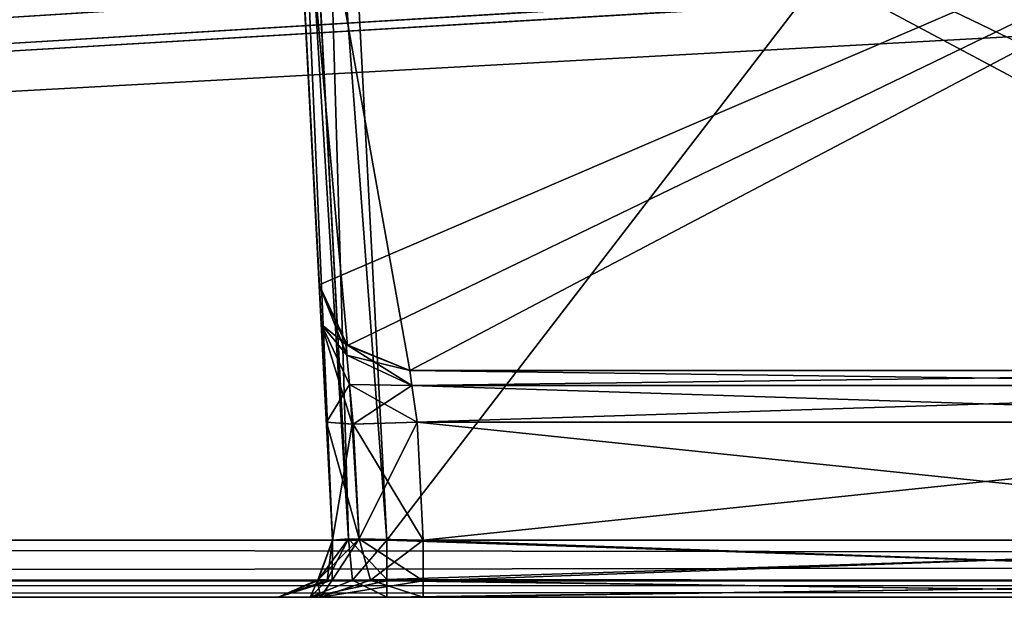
# Model space of a CAD drawing. Header units: inches. Extents: x -9.1 to 9.1, y -1.6 to 4.3.
# Tile 273 of 656: x -4.047 to -3.505, y -1.605 to -1.286. Entities that reach past the tile are written whole.
import ezdxf

# ---------------------------------------------------------------- set-up
doc = ezdxf.new("R2010")
doc.units = ezdxf.units.IN
doc.header["$LTSCALE"] = 81.481481
doc.header["$MEASUREMENT"] = 0
for name, color, linetype in [('124', 7, 'CONTINUOUS'), ('2636', 7, 'CONTINUOUS'), ('2646', 7, 'CONTINUOUS'), ('2647', 7, 'CONTINUOUS'), ('2648', 7, 'CONTINUOUS'), ('2649', 7, 'CONTINUOUS'), ('2653', 7, 'CONTINUOUS'), ('2654', 7, 'CONTINUOUS'), ('2655', 7, 'CONTINUOUS'), ('2656', 7, 'CONTINUOUS'), ('2657', 7, 'CONTINUOUS'), ('2658', 7, 'CONTINUOUS'), ('2659', 7, 'CONTINUOUS'), ('36', 7, 'CONTINUOUS'), ('395', 7, 'CONTINUOUS'), ('400', 7, 'CONTINUOUS'), ('401', 7, 'CONTINUOUS'), ('402', 7, 'CONTINUOUS'), ('55', 7, 'CONTINUOUS'), ('5618', 7, 'CONTINUOUS'), ('5619', 7, 'CONTINUOUS'), ('5913', 7, 'CONTINUOUS'), ('5914', 7, 'CONTINUOUS'), ('5915', 7, 'CONTINUOUS'), ('5916', 7, 'CONTINUOUS'), ('5922', 7, 'CONTINUOUS'), ('5923', 7, 'CONTINUOUS'), ('5924', 7, 'CONTINUOUS'), ('5925', 7, 'CONTINUOUS'), ('5926', 7, 'CONTINUOUS'), ('5927', 7, 'CONTINUOUS'), ('5928', 7, 'CONTINUOUS'), ('77', 7, 'CONTINUOUS'), ('78', 7, 'CONTINUOUS'), ('91', 7, 'CONTINUOUS')]:
    doc.layers.add(name, color=color, linetype=linetype)

msp = doc.modelspace()

# ---------------------------------------------------------------- linework, layer by layer
at = {"layer": '124', "linetype": 'Continuous'}
for points in [[(-3.89919, -1.105, 4.05518), (-3.88202, -1.43262, 4.05518), (-3.86647, -1.46623, 4.05518), (-3.89919, -1.105, 4.05518)], [(-3.12031, -1.105, 4.05518), (-3.89919, -1.105, 4.05518), (-3.13698, -1.42314, 4.05518), (-3.12031, -1.105, 4.05518)], [(-3.13698, -1.42314, 4.05518), (-3.89919, -1.105, 4.05518), (-3.1556, -1.46352, 4.05518), (-3.13698, -1.42314, 4.05518)], [(-3.1556, -1.46352, 4.05518), (-3.89919, -1.105, 4.05518), (-3.1969, -1.48, 4.05518), (-3.1556, -1.46352, 4.05518)], [(-3.1969, -1.48, 4.05518), (-3.89919, -1.105, 4.05518), (-3.83209, -1.48, 4.05518), (-3.1969, -1.48, 4.05518)], [(-3.83209, -1.48, 4.05518), (-3.89919, -1.105, 4.05518), (-3.86647, -1.46623, 4.05518), (-3.83209, -1.48, 4.05518)]]:
    msp.add_3dface(points, dxfattribs=at)
at = {"layer": '2636', "linetype": 'Continuous'}
for points in [[(-3.92366, -0.63817, -4.4453), (-3.89919, -1.105, -4.04245), (-3.87464, -1.57343, -4.39629), (-3.92366, -0.63817, -4.4453)], [(-3.87464, -1.57343, -4.39629), (-3.89919, -1.105, -4.04245), (-3.87805, -1.50843, -4.19638), (-3.87464, -1.57343, -4.39629)], [(-3.87805, -1.50843, -4.19638), (-3.89919, -1.105, -4.04245), (-3.88087, -1.45457, -4.17154), (-3.87805, -1.50843, -4.19638)], [(-3.88087, -1.45457, -4.17154), (-3.89919, -1.105, -4.04245), (-3.88202, -1.43262, -4.11649), (-3.88087, -1.45457, -4.17154)], [(-3.88202, -1.43262, -4.11649), (-3.89919, -1.105, -4.04245), (-3.88202, -1.43262, -4.04245), (-3.88202, -1.43262, -4.11649)], [(-3.87464, -1.57343, -4.19979), (-3.87464, -1.57343, -4.39629), (-3.87805, -1.50843, -4.19638), (-3.87464, -1.57343, -4.19979)]]:
    msp.add_3dface(points, dxfattribs=at)
at = {"layer": '2646', "linetype": 'Continuous'}
for points in [[(-3.83209, -1.48, -4.04245), (-3.1969, -1.48, -4.04245), (-3.83209, -1.48, -4.11649), (-3.83209, -1.48, -4.04245)], [(-3.1969, -1.48, -4.04245), (-3.1969, -1.48, -4.11649), (-3.83209, -1.48, -4.11649), (-3.1969, -1.48, -4.04245)]]:
    msp.add_3dface(points, dxfattribs=at)
at = {"layer": '2647', "linetype": 'Continuous'}
for points in [[(-3.88202, -1.43262, -4.11649), (-3.88202, -1.43262, -4.04245), (-3.86648, -1.46623, -4.04245), (-3.88202, -1.43262, -4.11649)], [(-3.88202, -1.43262, -4.11649), (-3.86648, -1.46623, -4.04245), (-3.86732, -1.46549, -4.11649), (-3.88202, -1.43262, -4.11649)], [(-3.86648, -1.46623, -4.04245), (-3.83209, -1.48, -4.04245), (-3.86732, -1.46549, -4.11649), (-3.86648, -1.46623, -4.04245)], [(-3.83209, -1.48, -4.04245), (-3.83209, -1.48, -4.11649), (-3.86732, -1.46549, -4.11649), (-3.83209, -1.48, -4.04245)]]:
    msp.add_3dface(points, dxfattribs=at)
at = {"layer": '2648', "linetype": 'Continuous'}
for points in [[(-3.88087, -1.45457, -4.17154), (-3.88202, -1.43262, -4.11649), (-3.86686, -1.47143, -4.1389), (-3.88087, -1.45457, -4.17154)], [(-3.88202, -1.43262, -4.11649), (-3.86732, -1.46549, -4.11649), (-3.86686, -1.47143, -4.1389), (-3.88202, -1.43262, -4.11649)], [(-3.87805, -1.50843, -4.19638), (-3.88087, -1.45457, -4.17154), (-3.86396, -1.50951, -4.16171), (-3.87805, -1.50843, -4.19638)], [(-3.88087, -1.45457, -4.17154), (-3.86686, -1.47143, -4.1389), (-3.86539, -1.48771, -4.15515), (-3.88087, -1.45457, -4.17154)], [(-3.88087, -1.45457, -4.17154), (-3.86539, -1.48771, -4.15515), (-3.86396, -1.50951, -4.16171), (-3.88087, -1.45457, -4.17154)], [(-3.86732, -1.46549, -4.11649), (-3.83209, -1.48, -4.11649), (-3.83094, -1.48821, -4.13711), (-3.86732, -1.46549, -4.11649)], [(-3.86686, -1.47143, -4.1389), (-3.86732, -1.46549, -4.11649), (-3.83094, -1.48821, -4.13711), (-3.86686, -1.47143, -4.1389)], [(-3.86539, -1.48771, -4.15515), (-3.86686, -1.47143, -4.1389), (-3.83094, -1.48821, -4.13711), (-3.86539, -1.48771, -4.15515)], [(-3.86396, -1.50951, -4.16171), (-3.86539, -1.48771, -4.15515), (-3.82812, -1.50843, -4.14645), (-3.86396, -1.50951, -4.16171)], [(-3.82812, -1.50843, -4.14645), (-3.86539, -1.48771, -4.15515), (-3.83094, -1.48821, -4.13711), (-3.82812, -1.50843, -4.14645)]]:
    msp.add_3dface(points, dxfattribs=at)
at = {"layer": '2649', "linetype": 'Continuous'}
for points in [[(-3.83209, -1.48, -4.11649), (-3.1969, -1.48, -4.11649), (-3.19819, -1.4882, -4.1371), (-3.83209, -1.48, -4.11649)], [(-3.83094, -1.48821, -4.13711), (-3.83209, -1.48, -4.11649), (-3.19819, -1.4882, -4.1371), (-3.83094, -1.48821, -4.13711)], [(-3.20137, -1.50843, -4.14645), (-3.83094, -1.48821, -4.13711), (-3.19819, -1.4882, -4.1371), (-3.20137, -1.50843, -4.14645)], [(-3.82812, -1.50843, -4.14645), (-3.83094, -1.48821, -4.13711), (-3.20137, -1.50843, -4.14645), (-3.82812, -1.50843, -4.14645)]]:
    msp.add_3dface(points, dxfattribs=at)
at = {"layer": '2653', "linetype": 'Continuous'}
for points in [[(-3.20477, -1.57343, -4.14986), (-3.20477, -1.59526, -4.14202), (-3.82471, -1.57343, -4.14986), (-3.20477, -1.57343, -4.14986)], [(-3.82471, -1.57343, -4.14986), (-3.20477, -1.59526, -4.14202), (-3.82471, -1.59589, -4.14143), (-3.82471, -1.57343, -4.14986)], [(-3.20477, -1.59526, -4.14202), (-3.20477, -1.605, -4.1199), (-3.82471, -1.59589, -4.14143), (-3.20477, -1.59526, -4.14202)], [(-3.20477, -1.605, -4.1199), (-3.82471, -1.605, -4.1199), (-3.82471, -1.59589, -4.14143), (-3.20477, -1.605, -4.1199)]]:
    msp.add_3dface(points, dxfattribs=at)
at = {"layer": '2654', "linetype": 'Continuous'}
for points in [[(-3.82812, -1.50843, -4.14645), (-3.20137, -1.50843, -4.14645), (-3.82471, -1.57343, -4.14986), (-3.82812, -1.50843, -4.14645)], [(-3.20137, -1.50843, -4.14645), (-3.20477, -1.57343, -4.14986), (-3.82471, -1.57343, -4.14986), (-3.20137, -1.50843, -4.14645)]]:
    msp.add_3dface(points, dxfattribs=at)
at = {"layer": '2655', "linetype": 'Continuous'}
for points in [[(-3.87464, -1.57343, -4.19979), (-3.87805, -1.50843, -4.19638), (-3.86396, -1.50951, -4.16171), (-3.87464, -1.57343, -4.19979)], [(-3.87464, -1.57343, -4.19979), (-3.86396, -1.50951, -4.16171), (-3.86004, -1.57279, -4.16442), (-3.87464, -1.57343, -4.19979)], [(-3.86396, -1.50951, -4.16171), (-3.82812, -1.50843, -4.14645), (-3.86004, -1.57279, -4.16442), (-3.86396, -1.50951, -4.16171)], [(-3.82812, -1.50843, -4.14645), (-3.82471, -1.57343, -4.14986), (-3.86004, -1.57279, -4.16442), (-3.82812, -1.50843, -4.14645)]]:
    msp.add_3dface(points, dxfattribs=at)
at = {"layer": '2656', "linetype": 'Continuous'}
for points in [[(-3.87464, -1.57343, -4.19979), (-3.86004, -1.57279, -4.16442), (-3.88248, -1.59526, -4.19979), (-3.87464, -1.57343, -4.19979)], [(-3.88248, -1.59526, -4.19979), (-3.86004, -1.57279, -4.16442), (-3.87491, -1.59547, -4.17079), (-3.88248, -1.59526, -4.19979)], [(-3.87491, -1.59547, -4.17079), (-3.86004, -1.57279, -4.16442), (-3.8537, -1.59547, -4.14958), (-3.87491, -1.59547, -4.17079)], [(-3.86004, -1.57279, -4.16442), (-3.82471, -1.57343, -4.14986), (-3.8537, -1.59547, -4.14958), (-3.86004, -1.57279, -4.16442)], [(-3.82471, -1.57343, -4.14986), (-3.82471, -1.59589, -4.14143), (-3.8537, -1.59547, -4.14958), (-3.82471, -1.57343, -4.14986)], [(-3.9046, -1.605, -4.19979), (-3.88248, -1.59526, -4.19979), (-3.87491, -1.59547, -4.17079), (-3.9046, -1.605, -4.19979)], [(-3.88122, -1.605, -4.14328), (-3.9046, -1.605, -4.19979), (-3.87491, -1.59547, -4.17079), (-3.88122, -1.605, -4.14328)], [(-3.82471, -1.59589, -4.14143), (-3.88122, -1.605, -4.14328), (-3.8537, -1.59547, -4.14958), (-3.82471, -1.59589, -4.14143)], [(-3.88122, -1.605, -4.14328), (-3.87491, -1.59547, -4.17079), (-3.8537, -1.59547, -4.14958), (-3.88122, -1.605, -4.14328)], [(-3.82471, -1.605, -4.1199), (-3.88122, -1.605, -4.14328), (-3.82471, -1.59589, -4.14143), (-3.82471, -1.605, -4.1199)]]:
    msp.add_3dface(points, dxfattribs=at)
at = {"layer": '2657', "linetype": 'Continuous'}
for points in [[(-3.87464, -1.57343, -4.39629), (-3.88248, -1.59526, -4.19979), (-3.88307, -1.59589, -4.39629), (-3.87464, -1.57343, -4.39629)], [(-3.87464, -1.57343, -4.39629), (-3.87464, -1.57343, -4.19979), (-3.88248, -1.59526, -4.19979), (-3.87464, -1.57343, -4.39629)], [(-3.88248, -1.59526, -4.19979), (-3.9046, -1.605, -4.19979), (-3.88307, -1.59589, -4.39629), (-3.88248, -1.59526, -4.19979)], [(-3.9046, -1.605, -4.19979), (-3.9046, -1.605, -4.39629), (-3.88307, -1.59589, -4.39629), (-3.9046, -1.605, -4.19979)]]:
    msp.add_3dface(points, dxfattribs=at)
at = {"layer": '2658', "linetype": 'Continuous'}
for points in [[(-3.87464, -1.57343, -4.39629), (-3.87759, -1.59547, -4.41529), (-3.86593, -1.57279, -4.41749), (-3.87464, -1.57343, -4.39629)], [(-3.87759, -1.59547, -4.41529), (-3.8637, -1.59547, -4.42919), (-3.86593, -1.57279, -4.41749), (-3.87759, -1.59547, -4.41529)], [(-3.84469, -1.59526, -4.43408), (-3.84469, -1.57343, -4.42625), (-3.86593, -1.57279, -4.41749), (-3.84469, -1.59526, -4.43408)], [(-3.8637, -1.59547, -4.42919), (-3.84469, -1.59526, -4.43408), (-3.86593, -1.57279, -4.41749), (-3.8637, -1.59547, -4.42919)], [(-3.87464, -1.57343, -4.39629), (-3.88307, -1.59589, -4.39629), (-3.87759, -1.59547, -4.41529), (-3.87464, -1.57343, -4.39629)], [(-3.9046, -1.605, -4.39629), (-3.88708, -1.605, -4.43865), (-3.88307, -1.59589, -4.39629), (-3.9046, -1.605, -4.39629)], [(-3.88708, -1.605, -4.43865), (-3.84469, -1.605, -4.45621), (-3.8637, -1.59547, -4.42919), (-3.88708, -1.605, -4.43865)], [(-3.88307, -1.59589, -4.39629), (-3.88708, -1.605, -4.43865), (-3.87759, -1.59547, -4.41529), (-3.88307, -1.59589, -4.39629)], [(-3.88708, -1.605, -4.43865), (-3.8637, -1.59547, -4.42919), (-3.87759, -1.59547, -4.41529), (-3.88708, -1.605, -4.43865)], [(-3.84469, -1.605, -4.45621), (-3.84469, -1.59526, -4.43408), (-3.8637, -1.59547, -4.42919), (-3.84469, -1.605, -4.45621)]]:
    msp.add_3dface(points, dxfattribs=at)
at = {"layer": '2659', "linetype": 'Continuous'}
for points in [[(-3.92366, -0.63817, -4.4453), (-3.87464, -1.57343, -4.39629), (-3.86593, -1.57279, -4.41749), (-3.92366, -0.63817, -4.4453)], [(-3.92366, -0.63817, -4.4453), (-3.86593, -1.57279, -4.41749), (-3.91484, -0.63882, -4.46648), (-3.92366, -0.63817, -4.4453)], [(-3.91484, -0.63882, -4.46648), (-3.84469, -1.57343, -4.42625), (-3.8937, -0.63817, -4.47526), (-3.91484, -0.63882, -4.46648)], [(-3.86593, -1.57279, -4.41749), (-3.84469, -1.57343, -4.42625), (-3.91484, -0.63882, -4.46648), (-3.86593, -1.57279, -4.41749)]]:
    msp.add_3dface(points, dxfattribs=at)
at = {"layer": '36', "linetype": 'Continuous'}
for points in [[(-8.57818, -1.605, -4.59779), (8.5782, -1.605, -4.59779), (-6.00062, -1.605, -4.5107), (-8.57818, -1.605, -4.59779)], [(8.5782, -1.605, 4.59779), (-8.57818, -1.605, 4.59779), (6.00062, -1.605, 4.5107), (8.5782, -1.605, 4.59779)], [(6.00062, -1.605, 4.5107), (-8.57818, -1.605, 4.59779), (5.92149, -1.605, 4.48987), (6.00062, -1.605, 4.5107)], [(5.92149, -1.605, 4.48987), (-8.57818, -1.605, 4.59779), (2.00062, -1.605, 4.5107), (5.92149, -1.605, 4.48987)], [(2.00062, -1.605, 4.5107), (-8.57818, -1.605, 4.59779), (1.92149, -1.605, 4.48987), (2.00062, -1.605, 4.5107)], [(1.92149, -1.605, 4.48987), (-8.57818, -1.605, 4.59779), (-1.99938, -1.605, 4.5107), (1.92149, -1.605, 4.48987)], [(-1.99938, -1.605, 4.5107), (-8.57818, -1.605, 4.59779), (-2.07851, -1.605, 4.48987), (-1.99938, -1.605, 4.5107)], [(-2.07851, -1.605, 4.48987), (-8.57818, -1.605, 4.59779), (-2.31451, -1.605, 4.45621), (-2.07851, -1.605, 4.48987)], [(-2.31451, -1.605, 4.45621), (-8.57818, -1.605, 4.59779), (-2.82519, -1.605, 4.45621), (-2.31451, -1.605, 4.45621)], [(-2.82519, -1.605, 4.45621), (-8.57818, -1.605, 4.59779), (-3.17481, -1.605, 4.45621), (-2.82519, -1.605, 4.45621)], [(-3.17481, -1.605, 4.45621), (-8.57818, -1.605, 4.59779), (-3.84469, -1.605, 4.45621), (-3.17481, -1.605, 4.45621)], [(-3.84469, -1.605, 4.45621), (-8.57818, -1.605, 4.59779), (-4.15531, -1.605, 4.45621), (-3.84469, -1.605, 4.45621)], [(-6.00062, -1.605, -4.5107), (8.5782, -1.605, -4.59779), (-5.92149, -1.605, -4.48987), (-6.00062, -1.605, -4.5107)], [(-5.92149, -1.605, -4.48987), (8.5782, -1.605, -4.59779), (-2.00062, -1.605, -4.5107), (-5.92149, -1.605, -4.48987)], [(-5.92149, -1.605, -4.48987), (-2.00062, -1.605, -4.5107), (-5.68549, -1.605, -4.45621), (-5.92149, -1.605, -4.48987)], [(-5.68549, -1.605, -4.45621), (-2.00062, -1.605, -4.5107), (-5.17481, -1.605, -4.45621), (-5.68549, -1.605, -4.45621)], [(-5.17481, -1.605, -4.45621), (-2.00062, -1.605, -4.5107), (-4.82519, -1.605, -4.45621), (-5.17481, -1.605, -4.45621)], [(-4.82519, -1.605, -4.45621), (-2.00062, -1.605, -4.5107), (-4.15531, -1.605, -4.45621), (-4.82519, -1.605, -4.45621)], [(-4.15531, -1.605, -4.45621), (-2.00062, -1.605, -4.5107), (-3.84469, -1.605, -4.45621), (-4.15531, -1.605, -4.45621)], [(-4.11295, -1.605, -4.43868), (-4.15531, -1.605, -4.45621), (-3.84469, -1.605, -4.45621), (-4.11295, -1.605, -4.43868)], [(-3.88705, -1.605, 4.43868), (-3.84469, -1.605, 4.45621), (-4.15531, -1.605, 4.45621), (-3.88705, -1.605, 4.43868)], [(-3.9046, -1.605, 4.39629), (-3.88705, -1.605, 4.43868), (-4.15531, -1.605, 4.45621), (-3.9046, -1.605, 4.39629)], [(-4.11292, -1.605, 4.43865), (-3.9046, -1.605, 4.39629), (-4.15531, -1.605, 4.45621), (-4.11292, -1.605, 4.43865)], [(-4.0954, -1.605, -4.39629), (-4.11295, -1.605, -4.43868), (-3.84469, -1.605, -4.45621), (-4.0954, -1.605, -4.39629)], [(-3.9046, -1.605, 4.19979), (-3.9046, -1.605, 4.39629), (-4.11292, -1.605, 4.43865), (-3.9046, -1.605, 4.19979)], [(-4.0954, -1.605, 4.39629), (-3.9046, -1.605, 4.19979), (-4.11292, -1.605, 4.43865), (-4.0954, -1.605, 4.39629)], [(-4.0954, -1.605, -4.19979), (-4.0954, -1.605, -4.39629), (-3.88708, -1.605, -4.43865), (-4.0954, -1.605, -4.19979)], [(-3.88708, -1.605, -4.43865), (-4.0954, -1.605, -4.39629), (-3.84469, -1.605, -4.45621), (-3.88708, -1.605, -4.43865)], [(-4.0954, -1.605, 4.19979), (-4.0954, -1.605, -4.19979), (-3.9046, -1.605, -4.39629), (-4.0954, -1.605, 4.19979)], [(-3.9046, -1.605, -4.39629), (-4.0954, -1.605, -4.19979), (-3.88708, -1.605, -4.43865), (-3.9046, -1.605, -4.39629)], [(-3.9046, -1.605, 4.19979), (-4.0954, -1.605, 4.39629), (-3.9046, -1.605, -4.19979), (-3.9046, -1.605, 4.19979)], [(-4.0954, -1.605, 4.39629), (-4.0954, -1.605, 4.19979), (-3.9046, -1.605, -4.39629), (-4.0954, -1.605, 4.39629)], [(-3.9046, -1.605, -4.19979), (-4.0954, -1.605, 4.39629), (-3.9046, -1.605, -4.39629), (-3.9046, -1.605, -4.19979)], [(-3.88124, -1.605, 4.1433), (-3.9046, -1.605, 4.19979), (-3.88122, -1.605, -4.14328), (-3.88124, -1.605, 4.1433)], [(-3.88122, -1.605, -4.14328), (-3.9046, -1.605, 4.19979), (-3.9046, -1.605, -4.19979), (-3.88122, -1.605, -4.14328)], [(-3.82471, -1.605, 4.1199), (-3.88124, -1.605, 4.1433), (-3.82471, -1.605, -4.1199), (-3.82471, -1.605, 4.1199)], [(-3.82471, -1.605, -4.1199), (-3.88124, -1.605, 4.1433), (-3.88122, -1.605, -4.14328), (-3.82471, -1.605, -4.1199)], [(-3.84469, -1.605, -4.45621), (-2.00062, -1.605, -4.5107), (-3.17481, -1.605, -4.45621), (-3.84469, -1.605, -4.45621)], [(-3.20477, -1.605, 4.1199), (-3.82471, -1.605, 4.1199), (-3.20477, -1.605, -4.1199), (-3.20477, -1.605, 4.1199)], [(-3.20477, -1.605, -4.1199), (-3.82471, -1.605, 4.1199), (-3.82471, -1.605, -4.1199), (-3.20477, -1.605, -4.1199)]]:
    msp.add_3dface(points, dxfattribs=at)
at = {"layer": '395', "linetype": 'Continuous'}
for points in [[(-8.57837, -1.57343, 4.62775), (8.57837, -1.57343, 4.62775), (-8.52935, -0.63817, 4.57874), (-8.57837, -1.57343, 4.62775)], [(-8.52935, -0.63817, 4.57874), (8.57837, -1.57343, 4.62775), (-7.12257, -0.63817, 4.57874), (-8.52935, -0.63817, 4.57874)], [(-7.12257, -0.63817, 4.57874), (8.57837, -1.57343, 4.62775), (-6.87743, -0.63817, 4.57874), (-7.12257, -0.63817, 4.57874)], [(-6.87743, -0.63817, 4.57874), (8.57837, -1.57343, 4.62775), (-6.10307, -0.63817, 4.57874), (-6.87743, -0.63817, 4.57874)], [(-6.10307, -0.63817, 4.57874), (8.57837, -1.57343, 4.62775), (-5.89693, -0.63817, 4.57874), (-6.10307, -0.63817, 4.57874)], [(-5.89693, -0.63817, 4.57874), (8.57837, -1.57343, 4.62775), (-5.12257, -0.63817, 4.57874), (-5.89693, -0.63817, 4.57874)], [(-5.12257, -0.63817, 4.57874), (8.57837, -1.57343, 4.62775), (-4.87743, -0.63817, 4.57874), (-5.12257, -0.63817, 4.57874)], [(-4.87743, -0.63817, 4.57874), (8.57837, -1.57343, 4.62775), (-4.10307, -0.63817, 4.57874), (-4.87743, -0.63817, 4.57874)], [(8.57837, -1.57343, 4.62775), (-3.89693, -0.63817, 4.57874), (-4.10307, -0.63817, 4.57874), (8.57837, -1.57343, 4.62775)], [(-3.89693, -0.63817, 4.57874), (8.57837, -1.57343, 4.62775), (-3.12257, -0.63817, 4.57874), (-3.89693, -0.63817, 4.57874)]]:
    msp.add_3dface(points, dxfattribs=at)
at = {"layer": '400', "linetype": 'Continuous'}
for points in [[(-3.88202, -1.43262, 4.11649), (-3.88202, -1.43262, 4.05518), (-3.9385, -0.355, 4.51804), (-3.88202, -1.43262, 4.11649)], [(-3.9385, -0.355, 4.51804), (-3.88202, -1.43262, 4.05518), (-3.89919, -1.105, 4.05518), (-3.9385, -0.355, 4.51804)], [(-3.88087, -1.45456, 4.17153), (-3.88202, -1.43262, 4.11649), (-3.9385, -0.355, 4.51804), (-3.88087, -1.45456, 4.17153)], [(-3.87805, -1.50843, 4.19638), (-3.88087, -1.45456, 4.17153), (-3.9385, -0.355, 4.51804), (-3.87805, -1.50843, 4.19638)], [(-3.87464, -1.57343, 4.19979), (-3.87805, -1.50843, 4.19638), (-3.9385, -0.355, 4.51804), (-3.87464, -1.57343, 4.19979)], [(-3.92366, -0.63817, 4.4453), (-3.87464, -1.57343, 4.19979), (-3.9385, -0.355, 4.51804), (-3.92366, -0.63817, 4.4453)], [(-3.87464, -1.57343, 4.39629), (-3.87464, -1.57343, 4.19979), (-3.92366, -0.63817, 4.4453), (-3.87464, -1.57343, 4.39629)]]:
    msp.add_3dface(points, dxfattribs=at)
at = {"layer": '401', "linetype": 'Continuous'}
for points in [[(-3.88202, -1.43262, 4.05518), (-3.88202, -1.43262, 4.11649), (-3.86698, -1.46582, 4.11649), (-3.88202, -1.43262, 4.05518)], [(-3.86647, -1.46623, 4.05518), (-3.88202, -1.43262, 4.05518), (-3.86698, -1.46582, 4.11649), (-3.86647, -1.46623, 4.05518)], [(-3.86647, -1.46623, 4.05518), (-3.86698, -1.46582, 4.11649), (-3.83209, -1.48, 4.11649), (-3.86647, -1.46623, 4.05518)], [(-3.83209, -1.48, 4.05518), (-3.86647, -1.46623, 4.05518), (-3.83209, -1.48, 4.11649), (-3.83209, -1.48, 4.05518)]]:
    msp.add_3dface(points, dxfattribs=at)
at = {"layer": '402', "linetype": 'Continuous'}
for points in [[(-3.1969, -1.48, 4.05518), (-3.83209, -1.48, 4.05518), (-3.1969, -1.48, 4.11649), (-3.1969, -1.48, 4.05518)], [(-3.83209, -1.48, 4.05518), (-3.83209, -1.48, 4.11649), (-3.1969, -1.48, 4.11649), (-3.83209, -1.48, 4.05518)]]:
    msp.add_3dface(points, dxfattribs=at)
at = {"layer": '55', "linetype": 'Continuous'}
for points in [[(8.57837, -1.59603, 4.61918), (8.57837, -1.57343, 4.62775), (-8.57837, -1.59542, 4.61977), (8.57837, -1.59603, 4.61918)], [(-8.57837, -1.59542, 4.61977), (8.57837, -1.57343, 4.62775), (-8.57837, -1.57343, 4.62775), (-8.57837, -1.59542, 4.61977)], [(-8.57818, -1.605, 4.59779), (8.57837, -1.59603, 4.61918), (-8.57837, -1.59542, 4.61977), (-8.57818, -1.605, 4.59779)], [(-8.57818, -1.605, 4.59779), (8.5782, -1.605, 4.59779), (8.57837, -1.59603, 4.61918), (-8.57818, -1.605, 4.59779)]]:
    msp.add_3dface(points, dxfattribs=at)
at = {"layer": '5618', "linetype": 'Continuous'}
for points in [[(-3.84469, -1.57343, -4.42625), (-3.84469, -1.59526, -4.43408), (-3.17481, -1.57343, -4.42625), (-3.84469, -1.57343, -4.42625)], [(-3.17481, -1.57343, -4.42625), (-3.84469, -1.59526, -4.43408), (-3.17481, -1.59589, -4.43467), (-3.17481, -1.57343, -4.42625)], [(-3.84469, -1.59526, -4.43408), (-3.84469, -1.605, -4.45621), (-3.17481, -1.59589, -4.43467), (-3.84469, -1.59526, -4.43408)], [(-3.84469, -1.605, -4.45621), (-3.17481, -1.605, -4.45621), (-3.17481, -1.59589, -4.43467), (-3.84469, -1.605, -4.45621)]]:
    msp.add_3dface(points, dxfattribs=at)
at = {"layer": '5619', "linetype": 'Continuous'}
for points in [[(-3.8937, -0.63817, -4.47526), (-3.84469, -1.57343, -4.42625), (-3.1258, -0.63817, -4.47526), (-3.8937, -0.63817, -4.47526)], [(-3.1258, -0.63817, -4.47526), (-3.84469, -1.57343, -4.42625), (-3.17481, -1.57343, -4.42625), (-3.1258, -0.63817, -4.47526)]]:
    msp.add_3dface(points, dxfattribs=at)
at = {"layer": '5913', "linetype": 'Continuous'}
for points in [[(-3.87464, -1.57343, 4.39629), (-3.92366, -0.63817, 4.4453), (-3.91519, -0.63882, 4.46612), (-3.87464, -1.57343, 4.39629)], [(-3.91519, -0.63882, 4.46612), (-3.8937, -0.63817, 4.47526), (-3.86589, -1.57279, 4.41753), (-3.91519, -0.63882, 4.46612)], [(-3.87464, -1.57343, 4.39629), (-3.91519, -0.63882, 4.46612), (-3.86589, -1.57279, 4.41753), (-3.87464, -1.57343, 4.39629)], [(-3.86589, -1.57279, 4.41753), (-3.8937, -0.63817, 4.47526), (-3.84469, -1.57343, 4.42625), (-3.86589, -1.57279, 4.41753)]]:
    msp.add_3dface(points, dxfattribs=at)
at = {"layer": '5914', "linetype": 'Continuous'}
for points in [[(-3.87464, -1.57343, 4.39629), (-3.86589, -1.57279, 4.41753), (-3.88248, -1.59526, 4.39629), (-3.87464, -1.57343, 4.39629)], [(-3.86589, -1.57279, 4.41753), (-3.87758, -1.59547, 4.4153), (-3.88248, -1.59526, 4.39629), (-3.86589, -1.57279, 4.41753)], [(-3.86589, -1.57279, 4.41753), (-3.86369, -1.59547, 4.42919), (-3.87758, -1.59547, 4.4153), (-3.86589, -1.57279, 4.41753)], [(-3.86589, -1.57279, 4.41753), (-3.84469, -1.57343, 4.42625), (-3.86369, -1.59547, 4.42919), (-3.86589, -1.57279, 4.41753)], [(-3.84469, -1.57343, 4.42625), (-3.84469, -1.59589, 4.43467), (-3.86369, -1.59547, 4.42919), (-3.84469, -1.57343, 4.42625)], [(-3.87758, -1.59547, 4.4153), (-3.9046, -1.605, 4.39629), (-3.88248, -1.59526, 4.39629), (-3.87758, -1.59547, 4.4153)], [(-3.88705, -1.605, 4.43868), (-3.9046, -1.605, 4.39629), (-3.87758, -1.59547, 4.4153), (-3.88705, -1.605, 4.43868)], [(-3.84469, -1.59589, 4.43467), (-3.88705, -1.605, 4.43868), (-3.86369, -1.59547, 4.42919), (-3.84469, -1.59589, 4.43467)], [(-3.86369, -1.59547, 4.42919), (-3.88705, -1.605, 4.43868), (-3.87758, -1.59547, 4.4153), (-3.86369, -1.59547, 4.42919)], [(-3.84469, -1.605, 4.45621), (-3.88705, -1.605, 4.43868), (-3.84469, -1.59589, 4.43467), (-3.84469, -1.605, 4.45621)]]:
    msp.add_3dface(points, dxfattribs=at)
at = {"layer": '5915', "linetype": 'Continuous'}
for points in [[(-3.84469, -1.59589, 4.43467), (-3.84469, -1.57343, 4.42625), (-3.17481, -1.59584, 4.43463), (-3.84469, -1.59589, 4.43467)], [(-3.17481, -1.59584, 4.43463), (-3.84469, -1.57343, 4.42625), (-3.17481, -1.57343, 4.42625), (-3.17481, -1.59584, 4.43463)], [(-3.17481, -1.605, 4.45621), (-3.84469, -1.59589, 4.43467), (-3.17481, -1.59584, 4.43463), (-3.17481, -1.605, 4.45621)], [(-3.17481, -1.605, 4.45621), (-3.84469, -1.605, 4.45621), (-3.84469, -1.59589, 4.43467), (-3.17481, -1.605, 4.45621)]]:
    msp.add_3dface(points, dxfattribs=at)
at = {"layer": '5916', "linetype": 'Continuous'}
for points in [[(-3.8937, -0.63817, 4.47526), (-3.1258, -0.63817, 4.47526), (-3.17481, -1.57343, 4.42625), (-3.8937, -0.63817, 4.47526)], [(-3.84469, -1.57343, 4.42625), (-3.8937, -0.63817, 4.47526), (-3.17481, -1.57343, 4.42625), (-3.84469, -1.57343, 4.42625)]]:
    msp.add_3dface(points, dxfattribs=at)
at = {"layer": '5922', "linetype": 'Continuous'}
for points in [[(-3.20477, -1.57343, 4.14986), (-3.20137, -1.50843, 4.14645), (-3.82812, -1.50843, 4.14645), (-3.20477, -1.57343, 4.14986)], [(-3.82471, -1.57343, 4.14986), (-3.20477, -1.57343, 4.14986), (-3.82812, -1.50843, 4.14645), (-3.82471, -1.57343, 4.14986)]]:
    msp.add_3dface(points, dxfattribs=at)
at = {"layer": '5923', "linetype": 'Continuous'}
for points in [[(-3.20477, -1.59589, 4.14143), (-3.20477, -1.57343, 4.14986), (-3.82471, -1.59584, 4.14147), (-3.20477, -1.59589, 4.14143)], [(-3.20477, -1.57343, 4.14986), (-3.82471, -1.57343, 4.14986), (-3.82471, -1.59584, 4.14147), (-3.20477, -1.57343, 4.14986)], [(-3.82471, -1.605, 4.1199), (-3.20477, -1.59589, 4.14143), (-3.82471, -1.59584, 4.14147), (-3.82471, -1.605, 4.1199)], [(-3.82471, -1.605, 4.1199), (-3.20477, -1.605, 4.1199), (-3.20477, -1.59589, 4.14143), (-3.82471, -1.605, 4.1199)]]:
    msp.add_3dface(points, dxfattribs=at)
at = {"layer": '5924', "linetype": 'Continuous'}
for points in [[(-3.87464, -1.57343, 4.19979), (-3.87492, -1.59547, 4.1708), (-3.86008, -1.57279, 4.16446), (-3.87464, -1.57343, 4.19979)], [(-3.87492, -1.59547, 4.1708), (-3.85371, -1.59547, 4.14959), (-3.86008, -1.57279, 4.16446), (-3.87492, -1.59547, 4.1708)], [(-3.82471, -1.59584, 4.14147), (-3.82471, -1.57343, 4.14986), (-3.86008, -1.57279, 4.16446), (-3.82471, -1.59584, 4.14147)], [(-3.85371, -1.59547, 4.14959), (-3.82471, -1.59584, 4.14147), (-3.86008, -1.57279, 4.16446), (-3.85371, -1.59547, 4.14959)], [(-3.87492, -1.59547, 4.1708), (-3.87464, -1.57343, 4.19979), (-3.88307, -1.59589, 4.19979), (-3.87492, -1.59547, 4.1708)], [(-3.9046, -1.605, 4.19979), (-3.88124, -1.605, 4.1433), (-3.88307, -1.59589, 4.19979), (-3.9046, -1.605, 4.19979)], [(-3.88124, -1.605, 4.1433), (-3.87492, -1.59547, 4.1708), (-3.88307, -1.59589, 4.19979), (-3.88124, -1.605, 4.1433)], [(-3.88124, -1.605, 4.1433), (-3.82471, -1.605, 4.1199), (-3.85371, -1.59547, 4.14959), (-3.88124, -1.605, 4.1433)], [(-3.88124, -1.605, 4.1433), (-3.85371, -1.59547, 4.14959), (-3.87492, -1.59547, 4.1708), (-3.88124, -1.605, 4.1433)], [(-3.82471, -1.605, 4.1199), (-3.82471, -1.59584, 4.14147), (-3.85371, -1.59547, 4.14959), (-3.82471, -1.605, 4.1199)]]:
    msp.add_3dface(points, dxfattribs=at)
at = {"layer": '5925', "linetype": 'Continuous'}
for points in [[(-3.87464, -1.57343, 4.19979), (-3.88248, -1.59526, 4.39629), (-3.88307, -1.59589, 4.19979), (-3.87464, -1.57343, 4.19979)], [(-3.87464, -1.57343, 4.19979), (-3.87464, -1.57343, 4.39629), (-3.88248, -1.59526, 4.39629), (-3.87464, -1.57343, 4.19979)], [(-3.88248, -1.59526, 4.39629), (-3.9046, -1.605, 4.39629), (-3.88307, -1.59589, 4.19979), (-3.88248, -1.59526, 4.39629)], [(-3.9046, -1.605, 4.39629), (-3.9046, -1.605, 4.19979), (-3.88307, -1.59589, 4.19979), (-3.9046, -1.605, 4.39629)]]:
    msp.add_3dface(points, dxfattribs=at)
at = {"layer": '5926', "linetype": 'Continuous'}
for points in [[(-3.87805, -1.50843, 4.19638), (-3.87464, -1.57343, 4.19979), (-3.86008, -1.57279, 4.16446), (-3.87805, -1.50843, 4.19638)], [(-3.87805, -1.50843, 4.19638), (-3.86008, -1.57279, 4.16446), (-3.86335, -1.50951, 4.16109), (-3.87805, -1.50843, 4.19638)], [(-3.82471, -1.57343, 4.14986), (-3.82812, -1.50843, 4.14645), (-3.86335, -1.50951, 4.16109), (-3.82471, -1.57343, 4.14986)], [(-3.86008, -1.57279, 4.16446), (-3.82471, -1.57343, 4.14986), (-3.86335, -1.50951, 4.16109), (-3.86008, -1.57279, 4.16446)]]:
    msp.add_3dface(points, dxfattribs=at)
at = {"layer": '5927', "linetype": 'Continuous'}
for points in [[(-3.88202, -1.43262, 4.11649), (-3.88087, -1.45456, 4.17153), (-3.86698, -1.46582, 4.11649), (-3.88202, -1.43262, 4.11649)], [(-3.88087, -1.45456, 4.17153), (-3.87805, -1.50843, 4.19638), (-3.86539, -1.48772, 4.15515), (-3.88087, -1.45456, 4.17153)], [(-3.88087, -1.45456, 4.17153), (-3.86539, -1.48772, 4.15515), (-3.86686, -1.47144, 4.13892), (-3.88087, -1.45456, 4.17153)], [(-3.88087, -1.45456, 4.17153), (-3.86686, -1.47144, 4.13892), (-3.86698, -1.46582, 4.11649), (-3.88087, -1.45456, 4.17153)], [(-3.86698, -1.46582, 4.11649), (-3.86686, -1.47144, 4.13892), (-3.83209, -1.48, 4.11649), (-3.86698, -1.46582, 4.11649)], [(-3.86686, -1.47144, 4.13892), (-3.86539, -1.48772, 4.15515), (-3.83094, -1.48821, 4.13711), (-3.86686, -1.47144, 4.13892)], [(-3.83209, -1.48, 4.11649), (-3.86686, -1.47144, 4.13892), (-3.83094, -1.48821, 4.13711), (-3.83209, -1.48, 4.11649)], [(-3.87805, -1.50843, 4.19638), (-3.86335, -1.50951, 4.16109), (-3.86539, -1.48772, 4.15515), (-3.87805, -1.50843, 4.19638)], [(-3.86539, -1.48772, 4.15515), (-3.86335, -1.50951, 4.16109), (-3.83094, -1.48821, 4.13711), (-3.86539, -1.48772, 4.15515)], [(-3.86335, -1.50951, 4.16109), (-3.82812, -1.50843, 4.14645), (-3.83094, -1.48821, 4.13711), (-3.86335, -1.50951, 4.16109)]]:
    msp.add_3dface(points, dxfattribs=at)
at = {"layer": '5928', "linetype": 'Continuous'}
for points in [[(-3.83209, -1.48, 4.11649), (-3.83094, -1.48821, 4.13711), (-3.1969, -1.48, 4.11649), (-3.83209, -1.48, 4.11649)], [(-3.1969, -1.48, 4.11649), (-3.83094, -1.48821, 4.13711), (-3.19819, -1.4882, 4.13709), (-3.1969, -1.48, 4.11649)], [(-3.83094, -1.48821, 4.13711), (-3.82812, -1.50843, 4.14645), (-3.19819, -1.4882, 4.13709), (-3.83094, -1.48821, 4.13711)], [(-3.82812, -1.50843, 4.14645), (-3.20137, -1.50843, 4.14645), (-3.19819, -1.4882, 4.13709), (-3.82812, -1.50843, 4.14645)]]:
    msp.add_3dface(points, dxfattribs=at)
at = {"layer": '77', "linetype": 'Continuous'}
for points in [[(-8.57837, -1.59603, -4.61918), (-8.57837, -1.57343, -4.62775), (8.57837, -1.59542, -4.61977), (-8.57837, -1.59603, -4.61918)], [(8.57837, -1.59542, -4.61977), (-8.57837, -1.57343, -4.62775), (8.57837, -1.57343, -4.62775), (8.57837, -1.59542, -4.61977)], [(8.5782, -1.605, -4.59779), (-8.57837, -1.59603, -4.61918), (8.57837, -1.59542, -4.61977), (8.5782, -1.605, -4.59779)], [(8.5782, -1.605, -4.59779), (-8.57818, -1.605, -4.59779), (-8.57837, -1.59603, -4.61918), (8.5782, -1.605, -4.59779)]]:
    msp.add_3dface(points, dxfattribs=at)
at = {"layer": '78', "linetype": 'Continuous'}
for points in [[(-1.89693, -0.63817, -4.57874), (-8.57837, -1.57343, -4.62775), (-1.93754, -0.62103, -4.57784), (-1.89693, -0.63817, -4.57874)], [(-1.93754, -0.62103, -4.57784), (-8.57837, -1.57343, -4.62775), (-2.10307, -0.63817, -4.57874), (-1.93754, -0.62103, -4.57784)], [(-2.87743, -0.63817, -4.57874), (-8.57837, -1.57343, -4.62775), (-2.91804, -0.62103, -4.57784), (-2.87743, -0.63817, -4.57874)], [(-2.91804, -0.62103, -4.57784), (-8.57837, -1.57343, -4.62775), (-3.12257, -0.63817, -4.57874), (-2.91804, -0.62103, -4.57784)], [(-3.89693, -0.63817, -4.57874), (-8.57837, -1.57343, -4.62775), (-3.93699, -0.62156, -4.57787), (-3.89693, -0.63817, -4.57874)], [(-3.93699, -0.62156, -4.57787), (-8.57837, -1.57343, -4.62775), (-4.10307, -0.63817, -4.57874), (-3.93699, -0.62156, -4.57787)], [(8.57837, -1.57343, -4.62775), (-8.57837, -1.57343, -4.62775), (8.52935, -0.63817, -4.57874), (8.57837, -1.57343, -4.62775)], [(5.89693, -0.63817, -4.57874), (-8.57837, -1.57343, -4.62775), (5.12257, -0.63817, -4.57874), (5.89693, -0.63817, -4.57874)], [(-8.57837, -1.57343, -4.62775), (5.89693, -0.63817, -4.57874), (6.10307, -0.63817, -4.57874), (-8.57837, -1.57343, -4.62775)], [(5.12257, -0.63817, -4.57874), (-8.57837, -1.57343, -4.62775), (4.87743, -0.63817, -4.57874), (5.12257, -0.63817, -4.57874)], [(4.87743, -0.63817, -4.57874), (-8.57837, -1.57343, -4.62775), (4.10307, -0.63817, -4.57874), (4.87743, -0.63817, -4.57874)], [(4.10307, -0.63817, -4.57874), (-8.57837, -1.57343, -4.62775), (3.89693, -0.63817, -4.57874), (4.10307, -0.63817, -4.57874)], [(3.89693, -0.63817, -4.57874), (-8.57837, -1.57343, -4.62775), (3.12257, -0.63817, -4.57874), (3.89693, -0.63817, -4.57874)], [(3.12257, -0.63817, -4.57874), (-8.57837, -1.57343, -4.62775), (2.87743, -0.63817, -4.57874), (3.12257, -0.63817, -4.57874)], [(2.87743, -0.63817, -4.57874), (-8.57837, -1.57343, -4.62775), (2.10307, -0.63817, -4.57874), (2.87743, -0.63817, -4.57874)], [(2.10307, -0.63817, -4.57874), (-8.57837, -1.57343, -4.62775), (1.89693, -0.63817, -4.57874), (2.10307, -0.63817, -4.57874)], [(1.89693, -0.63817, -4.57874), (-8.57837, -1.57343, -4.62775), (-1.89693, -0.63817, -4.57874), (1.89693, -0.63817, -4.57874)], [(-2.10307, -0.63817, -4.57874), (-8.57837, -1.57343, -4.62775), (-2.87743, -0.63817, -4.57874), (-2.10307, -0.63817, -4.57874)], [(-3.12257, -0.63817, -4.57874), (-8.57837, -1.57343, -4.62775), (-3.89693, -0.63817, -4.57874), (-3.12257, -0.63817, -4.57874)], [(8.52935, -0.63817, -4.57874), (-8.57837, -1.57343, -4.62775), (7.12257, -0.63817, -4.57874), (8.52935, -0.63817, -4.57874)], [(7.12257, -0.63817, -4.57874), (-8.57837, -1.57343, -4.62775), (6.87743, -0.63817, -4.57874), (7.12257, -0.63817, -4.57874)], [(6.87743, -0.63817, -4.57874), (-8.57837, -1.57343, -4.62775), (6.10307, -0.63817, -4.57874), (6.87743, -0.63817, -4.57874)]]:
    msp.add_3dface(points, dxfattribs=at)
at = {"layer": '91', "linetype": 'Continuous'}
for points in [[(-3.88202, -1.43262, -4.04245), (-3.89919, -1.105, -4.04245), (-3.12031, -1.105, -4.04245), (-3.88202, -1.43262, -4.04245)], [(-3.88202, -1.43262, -4.04245), (-3.12031, -1.105, -4.04245), (-3.86648, -1.46623, -4.04245), (-3.88202, -1.43262, -4.04245)], [(-3.86648, -1.46623, -4.04245), (-3.12031, -1.105, -4.04245), (-3.83209, -1.48, -4.04245), (-3.86648, -1.46623, -4.04245)], [(-3.83209, -1.48, -4.04245), (-3.12031, -1.105, -4.04245), (-3.1969, -1.48, -4.04245), (-3.83209, -1.48, -4.04245)]]:
    msp.add_3dface(points, dxfattribs=at)

doc.saveas('drawing.dxf')
